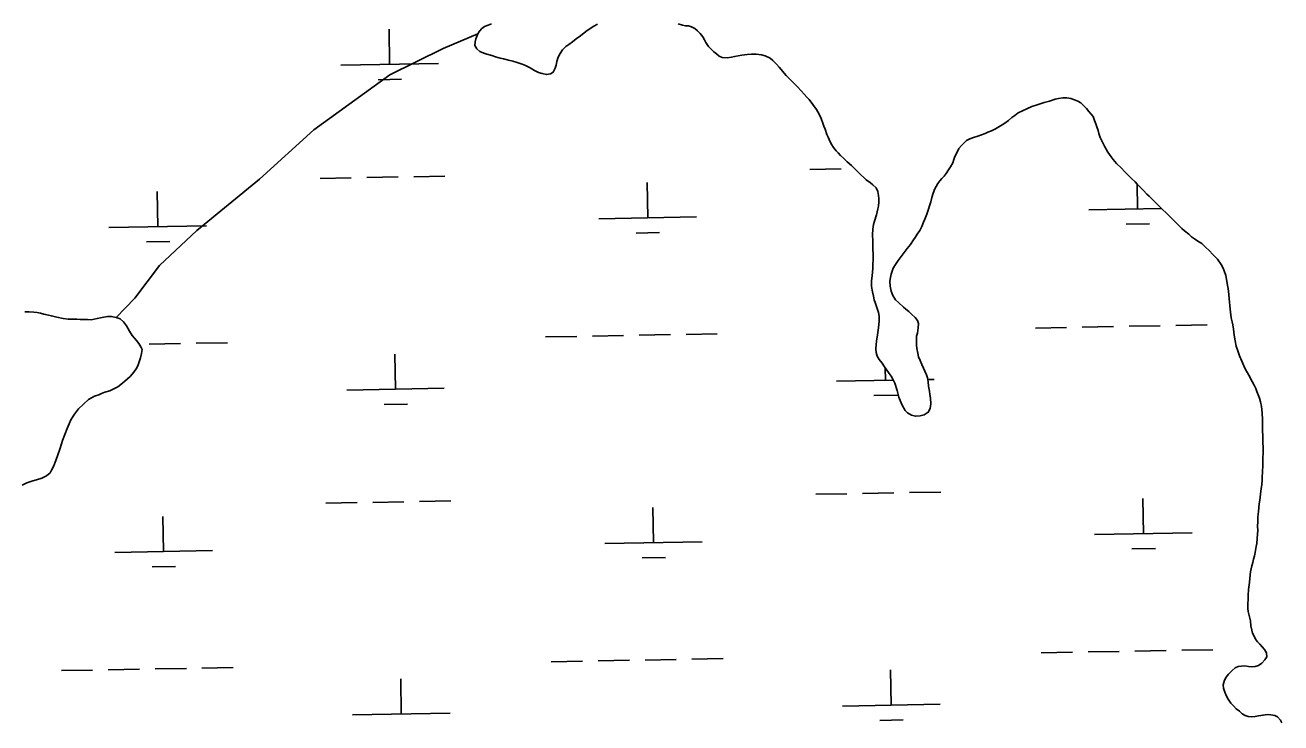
# Model space of a CAD drawing. Extents: x 3925854 to 3964121, y 224593 to 250589.
# Drawn here: x 3932021 to 3933307, y 234086 to 234801 of the extents above; entities that cross this region are included whole.
import ezdxf

# ---------------------------------------------------------------- set-up
doc = ezdxf.new("R2010")
doc.units = 0
doc.layers.add('V-TOPO-SHOR', color=7, linetype='Continuous')
doc.layers.add('V-WETL-SWMP', color=7, linetype='Continuous')

msp = doc.modelspace()

# ---------------------------------------------------------------- linework, layer by layer
at = {"layer": 'V-TOPO-SHOR'}
msp.add_lwpolyline([(3932484.163, 234791.744), (3932448.737, 234776.806), (3932394.145, 234749.67), (3932316.272, 234693.575), (3932260.634, 234642.851), (3932196.444, 234590.323), (3932158.226, 234554.782), (3932132.851, 234521.087), (3932113.952, 234501.244)], dxfattribs=at)
at = {"layer": 'V-WETL-SWMP'}
for p, q in [((3932393.983, 234760.519), (3932393.337, 234796.505)), ((3932343.994, 234759.61), (3932443.971, 234761.428)), ((3932382.262, 234744.876), (3932406.257, 234745.312)), ((3932322.662, 234643.796), (3932354.655, 234644.378)), ((3932370.651, 234644.669), (3932402.644, 234645.251)), ((3932418.64, 234645.542), (3932450.633, 234646.123)), ((3932824.455, 234652.921), (3932856.448, 234653.502)), ((3932156.469, 234594.347), (3932155.824, 234630.333)), ((3932658.262, 234603.471), (3932657.616, 234639.458)), ((3933160.055, 234612.595), (3933159.597, 234638.104)), ((3932608.274, 234602.562), (3932708.251, 234604.38)), ((3933110.066, 234611.686), (3933184.683, 234613.043)), ((3932106.481, 234593.438), (3932206.458, 234595.256)), ((3933148.334, 234596.952), (3933172.329, 234597.388)), ((3932144.749, 234578.704), (3932168.743, 234579.14)), ((3932646.542, 234587.828), (3932670.536, 234588.264)), ((3933055.389, 234490.628), (3933087.382, 234491.209)), ((3933103.378, 234491.5), (3933135.371, 234492.082)), ((3933151.367, 234492.373), (3933183.36, 234492.955)), ((3933199.356, 234493.245), (3933231.349, 234493.827)), ((3932195.771, 234474.997), (3932227.763, 234475.579)), ((3932553.597, 234481.504), (3932585.589, 234482.085)), ((3932601.586, 234482.376), (3932633.578, 234482.958)), ((3932649.575, 234483.249), (3932681.567, 234483.83)), ((3932697.563, 234484.121), (3932729.556, 234484.703)), ((3932147.782, 234474.125), (3932179.774, 234474.706)), ((3932399.95, 234427.971), (3932399.305, 234463.957)), ((3932901.743, 234437.095), (3932901.511, 234450.02)), ((3932851.754, 234436.186), (3932909.762, 234437.24)), ((3932945.121, 234437.883), (3932951.732, 234438.004)), ((3932349.962, 234427.062), (3932449.939, 234428.879)), ((3932388.23, 234412.327), (3932412.224, 234412.764)), ((3932890.023, 234421.451), (3932914.017, 234421.888)), ((3932878.411, 234321.245), (3932910.404, 234321.826)), ((3932926.4, 234322.117), (3932958.393, 234322.699)), ((3932328.63, 234311.248), (3932360.622, 234311.83)), ((3932376.619, 234312.121), (3932408.611, 234312.702)), ((3932424.608, 234312.993), (3932456.6, 234313.575)), ((3932830.423, 234320.372), (3932862.415, 234320.954)), ((3933166.022, 234280.047), (3933165.377, 234316.033)), ((3932162.437, 234261.799), (3932161.791, 234297.785)), ((3932664.23, 234270.923), (3932663.584, 234306.909)), ((3932614.241, 234270.014), (3932714.218, 234271.832)), ((3933116.034, 234279.138), (3933216.011, 234280.956)), ((3932112.449, 234260.89), (3932212.426, 234262.708)), ((3933154.302, 234264.404), (3933178.297, 234264.84)), ((3932150.717, 234246.155), (3932174.711, 234246.592)), ((3932652.509, 234255.279), (3932676.504, 234255.716)), ((3933061.357, 234158.079), (3933093.35, 234158.661)), ((3933109.346, 234158.952), (3933141.338, 234159.534)), ((3933157.335, 234159.824), (3933189.327, 234160.406)), ((3933205.324, 234160.697), (3933237.316, 234161.279)), ((3932105.76, 234140.704), (3932137.753, 234141.285)), ((3932153.749, 234141.576), (3932185.742, 234142.158)), ((3932201.738, 234142.449), (3932233.731, 234143.03)), ((3932559.564, 234148.955), (3932591.557, 234149.537)), ((3932607.553, 234149.828), (3932639.546, 234150.409)), ((3932655.542, 234150.7), (3932687.535, 234151.282)), ((3932703.531, 234151.573), (3932735.524, 234152.155)), ((3932057.771, 234139.831), (3932089.764, 234140.413)), ((3932405.918, 234095.422), (3932405.272, 234131.408)), ((3932907.711, 234104.546), (3932907.065, 234140.533)), ((3932857.722, 234103.637), (3932957.699, 234105.455)), ((3932355.929, 234094.513), (3932455.906, 234096.331)), ((3932895.99, 234088.903), (3932919.985, 234089.339))]:
    msp.add_line(p, q, dxfattribs=at)
for points in [[(3932498.295, 234801.946), (3932494.749, 234800.672), (3932491.05, 234799.242), (3932488.441, 234797.203), (3932485.99, 234794.702), (3932484.164, 234791.744), (3932482.358, 234786.774), (3932481.616, 234783.671), (3932481.344, 234779.955), (3932483.236, 234776.57), (3932486.514, 234773.818), (3932490.401, 234772.001), (3932493.35, 234771.103), (3932498.472, 234769.608), (3932502.354, 234768.255), (3932507.319, 234766.913), (3932510.42, 234766.326), (3932515.695, 234764.987), (3932520.04, 234763.794), (3932524.541, 234762.447), (3932529.666, 234760.643), (3932533.239, 234759.287), (3932537.751, 234756.857), (3932542.419, 234754.274), (3932546.463, 234752.304), (3932550.344, 234751.106), (3932554.532, 234750.066), (3932558.856, 234750.883), (3932561.315, 234752.611), (3932563.596, 234756.503), (3932564.646, 234759.763), (3932565.38, 234763.639), (3932566.573, 234767.984), (3932568.546, 234771.718), (3932570.986, 234775.302), (3932574.508, 234778.897), (3932577.582, 234780.94), (3932581.267, 234783.763), (3932585.106, 234786.587), (3932589.56, 234789.882), (3932595.085, 234794.271), (3932600.464, 234797.886), (3932603.23, 234799.771), (3932606.768, 234801.818)], [(3932689.398, 234801.89), (3932694.052, 234800.7), (3932697, 234799.957), (3932700.096, 234799.834), (3932703.2, 234798.937), (3932706.623, 234797.115), (3932709.275, 234794.976), (3932712.09, 234792.065), (3932714.599, 234788.841), (3932716.489, 234785.611), (3932717.91, 234782.84), (3932720.427, 234778.842), (3932723.551, 234775.934), (3932726.052, 234773.484), (3932728.861, 234771.192), (3932731.513, 234769.053), (3932734.467, 234767.69), (3932739.733, 234767.28), (3932744.213, 234767.945), (3932747.303, 234768.441), (3932754.87, 234769.911), (3932760.124, 234770.583), (3932764.606, 234771.093), (3932769.248, 234771.141)], [(3932769.248, 234771.141), (3932774.981, 234770.426), (3932778.705, 234769.381), (3932783.683, 234766.801), (3932786.493, 234764.354), (3932790.088, 234760.832), (3932792.907, 234757.611), (3932794.942, 234755.311), (3932798.229, 234751.631), (3932800.267, 234749.021), (3932805.427, 234743.813), (3932809.336, 234739.83), (3932811.837, 234737.38), (3932815.59, 234733.549), (3932818.721, 234730.023), (3932821.381, 234727.11), (3932823.573, 234724.656), (3932827.338, 234719.589), (3932831.105, 234714.366), (3932833.939, 234709.598), (3932835.998, 234704.977), (3932837.746, 234700.507), (3932838.864, 234697.115), (3932839.977, 234694.186), (3932841.889, 234688.79), (3932843.31, 234686.019), (3932845.06, 234681.395), (3932846.951, 234678.01), (3932848.679, 234675.552), (3932851.344, 234672.175), (3932853.379, 234669.875), (3932855.727, 234667.268), (3932858.696, 234664.358), (3932862.757, 234660.686), (3932866.973, 234657.016), (3932869.319, 234654.564), (3932872.914, 234651.042), (3932876.509, 234647.519), (3932879.788, 234644.613), (3932882.131, 234642.471), (3932886.498, 234639.111), (3932888.994, 234637.125), (3932892.274, 234634.219), (3932894.015, 234630.368), (3932894.83, 234626.353), (3932895.174, 234622.952), (3932895.207, 234619.703), (3932894.631, 234615.519), (3932893.888, 234612.572), (3932892.557, 234606.523), (3932890.61, 234600.159), (3932889.72, 234596.436), (3932888.992, 234591.941), (3932888.588, 234586.057), (3932888.807, 234579.87), (3932889.002, 234575.849), (3932889.034, 234572.754), (3932889.113, 234565.018), (3932889.164, 234560.067), (3932889.044, 234556.662), (3932888.787, 234551.553), (3932888.091, 234543.963), (3932887.679, 234538.853), (3932887.581, 234533.281), (3932888.413, 234527.564), (3932889.541, 234523.243), (3932890.352, 234519.538), (3932891.784, 234515.684), (3932892.743, 234512.754), (3932894.664, 234506.429), (3932895.321, 234502.722), (3932895.525, 234497.927), (3932894.824, 234490.802), (3932893.661, 234483.518), (3932892.643, 234477.163), (3932892.212, 234473.909), (3932891.948, 234469.419), (3932892.144, 234465.398), (3932893.265, 234461.695), (3932895.31, 234458.467), (3932898.446, 234454.476), (3932900.959, 234450.788), (3932902.686, 234448.33), (3932905.67, 234444.027), (3932907.556, 234441.261), (3932909.921, 234436.953), (3932911.498, 234434.029), (3932913.893, 234426.781), (3932915.667, 234419.836), (3932916.939, 234416.445), (3932919, 234411.669), (3932922.151, 234406.13), (3932924.496, 234403.833), (3932928.544, 234401.399), (3932932.578, 234400.357), (3932937.371, 234400.716), (3932941.539, 234401.687), (3932945.689, 234404.36), (3932947.508, 234408.092), (3932948.233, 234412.896), (3932947.863, 234418.773)], [(3932947.863, 234418.773), (3932947.361, 234422.481), (3932946.862, 234425.88), (3932946.034, 234431.133), (3932945.524, 234435.615), (3932944.863, 234439.786), (3932943.904, 234442.717), (3932942.317, 234446.569), (3932940.895, 234449.494), (3932939.155, 234453.19), (3932937.257, 234457.194), (3932935.516, 234461.045), (3932934.859, 234464.752), (3932933.881, 234469.538), (3932933.689, 234473.25), (3932933.477, 234478.819), (3932933.751, 234482.226), (3932934.492, 234485.483), (3932935.366, 234490.753), (3932935.785, 234495.245), (3932934.517, 234498.172), (3932932.163, 234501.397), (3932928.413, 234504.918), (3932925.603, 234507.365), (3932922.636, 234509.965), (3932920.14, 234511.951), (3932915.138, 234516.851), (3932912.17, 234519.606), (3932909.342, 234523.755), (3932907.747, 234528.381), (3932906.612, 234533.476), (3932906.249, 234538.733), (3932906.831, 234542.298), (3932907.725, 234545.712), (3932908.621, 234548.815), (3932909.827, 234551.923), (3932911.956, 234555.658), (3932915.009, 234559.713), (3932917.907, 234563.765), (3932920.959, 234567.975), (3932924.167, 234572.031), (3932927.528, 234576.243), (3932930.577, 234580.762), (3932932.253, 234583.255), (3932934.383, 234586.835), (3932937.13, 234590.577), (3932939.1, 234594.62), (3932940.911, 234599.126), (3932942.275, 234601.926), (3932944.233, 234607.207), (3932945.882, 234612.33), (3932946.776, 234615.743), (3932948.282, 234619.782), (3932949.474, 234624.282), (3932950.666, 234628.781), (3932952.325, 234632.976), (3932953.845, 234635.622), (3932955.364, 234638.423), (3932957.5, 234641.385), (3932959.487, 234643.726), (3932961.939, 234646.073), (3932963.924, 234648.723), (3932966.361, 234652.462), (3932968.341, 234655.577), (3932970.774, 234659.78), (3932971.977, 234663.197), (3932973.03, 234666.147), (3932975.148, 234670.811), (3932976.814, 234674.387), (3932979.722, 234677.512), (3932982.174, 234679.858), (3932984.932, 234682.517), (3932988.164, 234684.252), (3932992.17, 234685.84), (3932996.49, 234687.122), (3933000.189, 234688.553), (3933003.89, 234689.829), (3933006.817, 234691.096), (3933010.516, 234692.527), (3933014.674, 234694.426), (3933018.056, 234696.627), (3933021.286, 234698.517), (3933024.207, 234700.404), (3933027.892, 234703.227), (3933031.267, 234706.047), (3933034.186, 234708.088), (3933037.873, 234710.757), (3933042.027, 234713.12), (3933046.648, 234715.179), (3933051.733, 234717.243), (3933057.284, 234719.156), (3933060.213, 234720.269), (3933064.379, 234721.395), (3933069.778, 234722.998), (3933075.795, 234724.762), (3933079.191, 234725.57), (3933083.67, 234726.39), (3933087.694, 234726.276), (3933091.725, 234725.544), (3933095.606, 234724.345), (3933099.024, 234722.988)], [(3933099.024, 234722.988), (3933101.984, 234721.006), (3933104.796, 234718.405), (3933107.611, 234715.493), (3933110.273, 234712.426), (3933112.624, 234709.51), (3933114.506, 234707.053), (3933116.093, 234703.201), (3933117.366, 234699.81), (3933118.482, 234696.572), (3933119.605, 234692.715), (3933120.408, 234689.783), (3933121.843, 234685.62), (3933123.743, 234681.461), (3933126.429, 234676.073), (3933129.578, 234670.689), (3933132.878, 234665.772), (3933135.073, 234663.009), (3933138.516, 234659.175), (3933143.52, 234654.12), (3933146.647, 234650.903), (3933150.711, 234646.921), (3933153.837, 234643.858), (3933157.432, 234640.336), (3933159.779, 234637.884), (3933163.532, 234634.054), (3933166.036, 234631.295), (3933169.631, 234627.773), (3933171.821, 234625.474), (3933177.291, 234620.114), (3933180.417, 234617.051), (3933185.417, 234612.305), (3933189.636, 234608.325), (3933194.636, 234603.58), (3933197.142, 234600.665), (3933201.208, 234596.529), (3933205.426, 234592.549), (3933208.238, 234589.947), (3933212.45, 234586.586), (3933215.262, 234583.984), (3933218.223, 234582.003), (3933221.652, 234579.562), (3933226.011, 234576.976), (3933229.45, 234573.607), (3933233.825, 234569.474), (3933236.798, 234566.255), (3933241.803, 234561.045), (3933245.726, 234555.669), (3933247.622, 234551.82), (3933248.889, 234549.048), (3933250.33, 234544.266), (3933251.47, 234538.707), (3933252.29, 234534.228), (3933252.787, 234530.984), (3933253.623, 234524.957), (3933253.978, 234520.474), (3933254.319, 234517.382), (3933254.516, 234513.206), (3933255.202, 234506.714), (3933256.032, 234501.152), (3933256.85, 234496.828), (3933257.499, 234493.895), (3933258.163, 234489.569), (3933259.156, 234483.235), (3933259.988, 234477.518), (3933261.128, 234471.959), (3933263.045, 234466.098), (3933264.479, 234462.09), (3933266.856, 234456.544), (3933268.915, 234451.923), (3933270.338, 234448.997), (3933273.965, 234442.38), (3933277.28, 234435.915), (3933279.33, 234432.223), (3933281.07, 234428.527), (3933282.183, 234425.598), (3933284.883, 234418.817), (3933286.004, 234415.115), (3933286.981, 234410.328), (3933287.668, 234403.681), (3933287.894, 234396.72), (3933288.096, 234392.08), (3933288.128, 234388.986), (3933288.177, 234384.19), (3933288.209, 234381.095), (3933288.416, 234375.991), (3933288.451, 234372.587), (3933288.643, 234368.875), (3933288.549, 234362.994), (3933288.451, 234357.423), (3933288.331, 234354.017), (3933288.211, 234350.612), (3933288.136, 234342.874), (3933287.717, 234338.382), (3933287.594, 234335.286), (3933287.184, 234330.021), (3933286.756, 234326.458), (3933286.044, 234320.416), (3933285.178, 234314.372), (3933284.753, 234310.499), (3933284.059, 234302.755)], [(3932017.411, 234329.7), (3932022.47, 234332.217), (3932028.613, 234334.128), (3932032.299, 234335.245), (3932037.83, 234336.842), (3932042.428, 234339.2), (3932046.092, 234342.473), (3932047.76, 234345.109), (3932049.723, 234348.981), (3932051.974, 234354.859), (3932054.225, 234360.737), (3932056.167, 234366.611), (3932057.959, 234372.176), (3932059.005, 234375.422), (3932061.254, 234381.454), (3932063.502, 234387.64), (3932065.762, 234392.593), (3932067.57, 234396.617), (3932071.055, 234402.354), (3932075.313, 234407.79), (3932080.346, 234412.771), (3932085.537, 234417.447), (3932091.82, 234420.746), (3932095.964, 234422.329), (3932098.878, 234423.592), (3932102.255, 234424.859), (3932107.323, 234426.451), (3932110.696, 234428.027), (3932115.6, 234430.542), (3932118.505, 234432.729), (3932122.784, 234436.162), (3932128.126, 234441.147), (3932132.089, 234445.347), (3932134.971, 234449.691), (3932136.48, 234452.788), (3932137.824, 234456.961), (3932138.716, 234460.206), (3932139.751, 234464.376), (3932140.325, 234468.542), (3932139.217, 234471.458), (3932137.179, 234474.827), (3932134.837, 234477.884), (3932132.655, 234480.327), (3932130.316, 234483.076), (3932127.653, 234487.363), (3932124.516, 234492.723), (3932121.391, 234497.005), (3932117.818, 234499.896), (3932113.953, 234501.243), (3932108.855, 234502.578), (3932105.005, 234502.384), (3932099.47, 234501.249), (3932094.396, 234500.273), (3932088.399, 234499.133), (3932084.546, 234499.248), (3932076.84, 234499.477), (3932073.602, 234499.752), (3932069.442, 234499.709), (3932064.665, 234499.814), (3932059.421, 234500.377), (3932053.09, 234501.699), (3932047.53, 234503.029), (3932044.595, 234503.769), (3932039.81, 234504.644), (3932036.256, 234505.687), (3932033.013, 234506.424), (3932029.465, 234506.85), (3932024.84, 234507.11), (3932020.371, 234507.219)], [(3933284.059, 234302.755), (3933283.341, 234297.332), (3933283.082, 234292.378), (3933282.979, 234287.27), (3933283.171, 234283.713), (3933282.639, 234275.197), (3933282.072, 234270.085), (3933281.64, 234266.986), (3933280.465, 234260.784), (3933279.726, 234257.372), (3933278.831, 234254.114), (3933278.247, 234250.703), (3933277.201, 234247.134), (3933275.715, 234241.084), (3933275.008, 234234.578), (3933274.588, 234230.241), (3933273.734, 234222.959), (3933273.487, 234216.922), (3933273.365, 234213.671), (3933272.963, 234207.632), (3933273.004, 234203.609), (3933273.501, 234200.365), (3933274.64, 234194.961), (3933275.609, 234190.947), (3933276.126, 234185.846), (3933276.945, 234181.367), (3933277.905, 234178.282), (3933279.329, 234175.202), (3933280.908, 234172.124), (3933282.793, 234169.358), (3933285.14, 234166.906), (3933287.644, 234164.146), (3933289.991, 234161.54), (3933292.192, 234158.158), (3933292.388, 234154.137), (3933290.41, 234150.867), (3933287.194, 234147.585), (3933283.97, 234145.076), (3933280.576, 234144.113), (3933277.175, 234143.768), (3933273.613, 234144.041), (3933270.048, 234144.624), (3933266.645, 234144.589), (3933263.247, 234143.935), (3933260.165, 234142.666), (3933256.945, 234139.848), (3933253.269, 234136.096), (3933250.977, 234133.287), (3933249.153, 234130.019), (3933247.654, 234125.362), (3933248.154, 234121.808), (3933249.435, 234117.643), (3933251.178, 234113.638), (3933252.757, 234110.559), (3933255.585, 234106.41), (3933258.398, 234103.654), (3933261.212, 234100.897), (3933264.333, 234098.299), (3933267.3, 234095.698), (3933270.413, 234093.873), (3933273.362, 234092.975), (3933276.461, 234092.543), (3933280.483, 234092.739), (3933283.879, 234093.547), (3933288.667, 234094.37), (3933292.684, 234095.03), (3933296.558, 234094.45), (3933300.74, 234094.029), (3933303.539, 234092.665), (3933306.359, 234089.29), (3933307.782, 234086.364)]]:
    msp.add_lwpolyline(points, dxfattribs=at)

doc.saveas('drawing.dxf')
